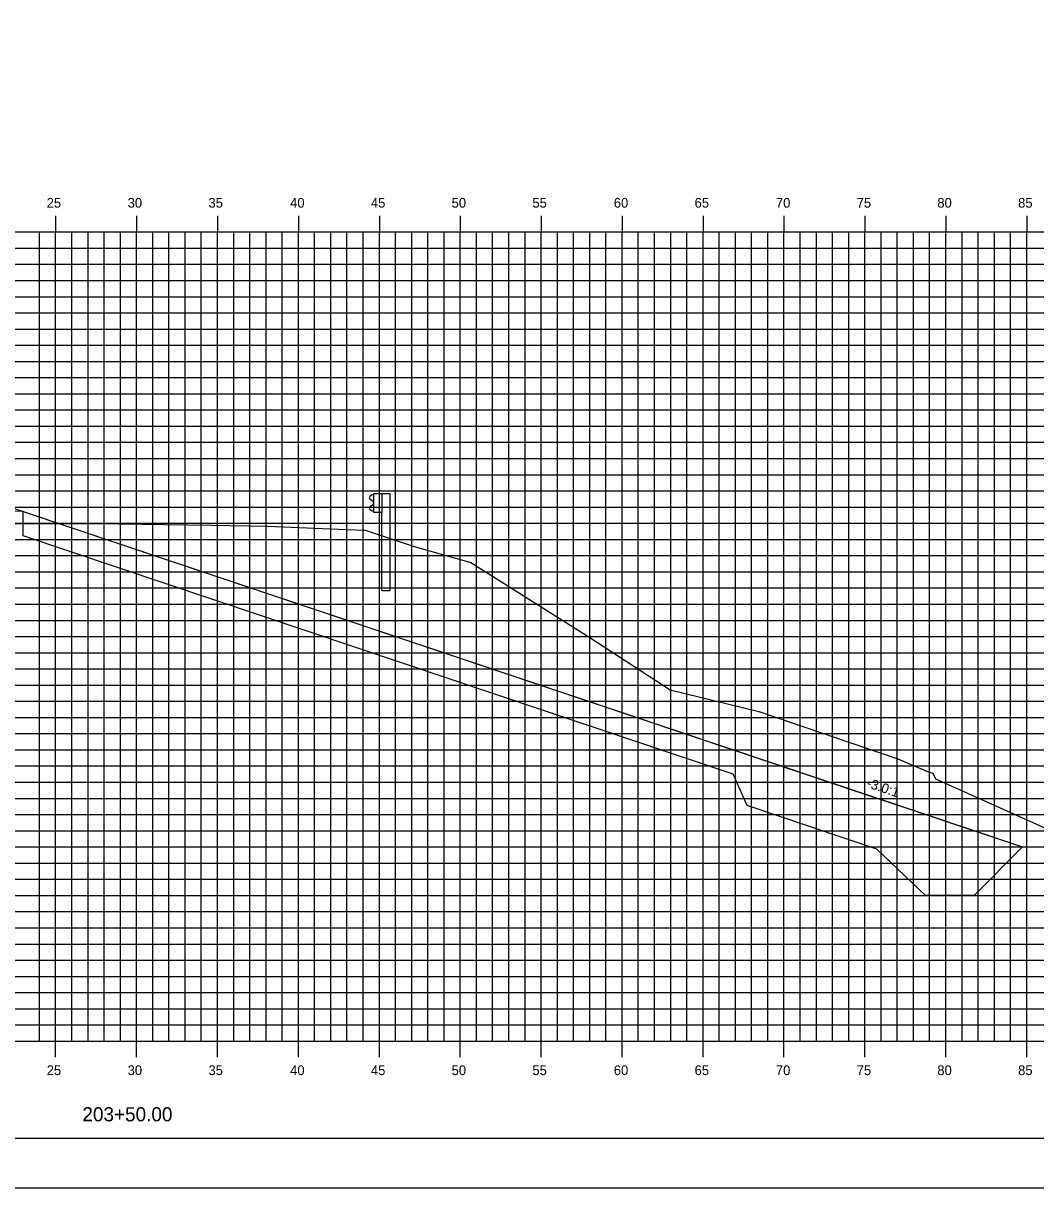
# Model space of a CAD drawing. Extents: x 850598 to 870284, y 366541 to 366651.
# Drawn here: x 866862.1 to 866924.7, y 366541.2 to 366613.1 of the extents above; entities that cross this region are included whole.
import ezdxf

# ---------------------------------------------------------------- set-up
doc = ezdxf.new("R2010")
doc.units = 0
for name, color, linetype in [('ANNOTATION', 7, 'Continuous'), ('BORDER', 7, 'Continuous'), ('D_Drainage_RipRap', 7, 'Continuous'), ('D_Roadway_Centerline', 7, 'Continuous'), ('D_Roadway_SlopeLines', 7, 'Continuous'), ('D_Roadway_SubGrade', 7, 'Continuous'), ('H_V ANNOTATION', 7, 'Continuous'), ('MAJOR', 7, 'Continuous'), ('MINOR', 7, 'Continuous'), ('PLOT BOUNDARY', 7, 'Continuous'), ('S_Guardrail_Beam', 7, 'Continuous'), ('S_Roadway_Centerline', 7, 'Continuous')]:
    doc.layers.add(name, color=color, linetype=linetype)

msp = doc.modelspace()

# ---------------------------------------------------------------- linework, layer by layer
at = {"layer": 'BORDER'}
msp.add_line((866794.125, 366544.225), (866954.125, 366544.225), dxfattribs=at)
at = {"layer": 'D_Drainage_RipRap'}
msp.add_lwpolyline([(866905.99, 366568.225), (866914.007, 366565.535), (866923.869, 366562.225), (866920.869, 366559.225), (866917.869, 366559.225), (866914.869, 366562.085), (866906.852, 366564.775), (866905.99, 366566.725), (866862.125, 366581.446), (866862.125, 366582.946)], close=True, dxfattribs=at)
at = {"layer": 'D_Roadway_Centerline'}
msp.add_lwpolyline([(866803.201, 366593.194), (866818.079, 366585.754), (866821.125, 366583.096), (866821.579, 366585.544), (866821.67, 366585.546), (866821.748, 366585.5), (866822.118, 366585.113), (866822.125, 366584.946), (866828.125, 366585.306), (866839.125, 366585.306), (866850.125, 366585.306), (866854.125, 366585.066), (866856.125, 366584.946), (866862.125, 366582.946), (866905.99, 366568.225), (866914.007, 366565.535), (866923.869, 366562.225), (866927.869, 366562.225)], dxfattribs=at)
at = {"layer": 'D_Roadway_SlopeLines'}
msp.add_lwpolyline([(866862.125, 366582.946), (866923.869, 366562.225), (866923.869, 366562.225)], dxfattribs=at)
at = {"layer": 'D_Roadway_SubGrade'}
msp.add_lwpolyline([(866850.125, 366584.806), (866851.125, 366584.746), (866851.125, 366584.996), (866856.125, 366584.696), (866856.125, 366584.946), (866862.125, 366582.946), (866850.125, 366583.306)], close=True, dxfattribs=at)
at = {"layer": 'MAJOR'}
for p, q in [((866864.125, 366601.227), (866864.125, 366600.225)), ((866864.125, 366601.227), (866864.125, 366600.225)), ((866869.125, 366601.227), (866869.125, 366600.225)), ((866869.125, 366601.227), (866869.125, 366600.225)), ((866874.125, 366601.227), (866874.125, 366600.225)), ((866874.125, 366601.227), (866874.125, 366600.225)), ((866879.125, 366601.227), (866879.125, 366600.225)), ((866879.125, 366601.227), (866879.125, 366600.225)), ((866884.125, 366601.227), (866884.125, 366600.225)), ((866884.125, 366601.227), (866884.125, 366600.225)), ((866889.125, 366601.227), (866889.125, 366600.225)), ((866889.125, 366601.227), (866889.125, 366600.225)), ((866894.125, 366601.227), (866894.125, 366600.225)), ((866894.125, 366601.227), (866894.125, 366600.225)), ((866899.125, 366601.227), (866899.125, 366600.225)), ((866899.125, 366601.227), (866899.125, 366600.225)), ((866904.125, 366601.227), (866904.125, 366600.225)), ((866904.125, 366601.227), (866904.125, 366600.225)), ((866909.125, 366601.227), (866909.125, 366600.225)), ((866909.125, 366601.227), (866909.125, 366600.225)), ((866914.125, 366601.227), (866914.125, 366600.225)), ((866914.125, 366601.227), (866914.125, 366600.225)), ((866919.125, 366601.227), (866919.125, 366600.225)), ((866919.125, 366601.227), (866919.125, 366600.225)), ((866924.125, 366601.227), (866924.125, 366600.225)), ((866924.125, 366601.227), (866924.125, 366600.225)), ((866799.125, 366600.225), (866939.125, 366600.225)), ((866799.125, 366600.225), (866939.125, 366600.225)), ((866799.125, 366600.225), (866939.125, 366600.225)), ((866799.125, 366600.225), (866939.125, 366600.225)), ((866864.125, 366550.225), (866864.125, 366600.225)), ((866864.125, 366550.225), (866864.125, 366600.225)), ((866869.125, 366550.225), (866869.125, 366600.225)), ((866869.125, 366550.225), (866869.125, 366600.225)), ((866874.125, 366550.225), (866874.125, 366600.225)), ((866874.125, 366550.225), (866874.125, 366600.225)), ((866879.125, 366550.225), (866879.125, 366600.225)), ((866879.125, 366550.225), (866879.125, 366600.225)), ((866884.125, 366550.225), (866884.125, 366600.225)), ((866884.125, 366550.225), (866884.125, 366600.225)), ((866889.125, 366550.225), (866889.125, 366600.225)), ((866889.125, 366550.225), (866889.125, 366600.225)), ((866894.125, 366550.225), (866894.125, 366600.225)), ((866894.125, 366550.225), (866894.125, 366600.225)), ((866899.125, 366550.225), (866899.125, 366600.225)), ((866899.125, 366550.225), (866899.125, 366600.225)), ((866904.125, 366550.225), (866904.125, 366600.225)), ((866904.125, 366550.225), (866904.125, 366600.225)), ((866909.125, 366550.225), (866909.125, 366600.225)), ((866909.125, 366550.225), (866909.125, 366600.225)), ((866914.125, 366550.225), (866914.125, 366600.225)), ((866914.125, 366550.225), (866914.125, 366600.225)), ((866919.125, 366550.225), (866919.125, 366600.225)), ((866919.125, 366550.225), (866919.125, 366600.225)), ((866924.125, 366550.225), (866924.125, 366600.225)), ((866924.125, 366550.225), (866924.125, 366600.225)), ((866799.125, 366595.225), (866939.125, 366595.225)), ((866799.125, 366595.225), (866939.125, 366595.225)), ((866799.125, 366590.225), (866939.125, 366590.225)), ((866799.125, 366590.225), (866939.125, 366590.225)), ((866799.125, 366585.225), (866939.125, 366585.225)), ((866799.125, 366585.225), (866939.125, 366585.225)), ((866799.125, 366580.225), (866939.125, 366580.225)), ((866799.125, 366580.225), (866939.125, 366580.225)), ((866799.125, 366575.225), (866939.125, 366575.225)), ((866799.125, 366575.225), (866939.125, 366575.225)), ((866799.125, 366570.225), (866939.125, 366570.225)), ((866799.125, 366570.225), (866939.125, 366570.225)), ((866799.125, 366565.225), (866939.125, 366565.225)), ((866799.125, 366565.225), (866939.125, 366565.225)), ((866799.125, 366560.225), (866939.125, 366560.225)), ((866799.125, 366560.225), (866939.125, 366560.225)), ((866799.125, 366555.225), (866939.125, 366555.225)), ((866799.125, 366555.225), (866939.125, 366555.225)), ((866799.125, 366550.225), (866939.125, 366550.225)), ((866799.125, 366550.225), (866939.125, 366550.225)), ((866799.125, 366550.225), (866939.125, 366550.225)), ((866799.125, 366550.225), (866939.125, 366550.225)), ((866864.125, 366549.223), (866864.125, 366550.225)), ((866864.125, 366549.223), (866864.125, 366550.225)), ((866869.125, 366549.223), (866869.125, 366550.225)), ((866869.125, 366549.223), (866869.125, 366550.225)), ((866874.125, 366549.223), (866874.125, 366550.225)), ((866874.125, 366549.223), (866874.125, 366550.225)), ((866879.125, 366549.223), (866879.125, 366550.225)), ((866879.125, 366549.223), (866879.125, 366550.225)), ((866884.125, 366549.223), (866884.125, 366550.225)), ((866884.125, 366549.223), (866884.125, 366550.225)), ((866889.125, 366549.223), (866889.125, 366550.225)), ((866889.125, 366549.223), (866889.125, 366550.225)), ((866894.125, 366549.223), (866894.125, 366550.225)), ((866894.125, 366549.223), (866894.125, 366550.225)), ((866899.125, 366549.223), (866899.125, 366550.225)), ((866899.125, 366549.223), (866899.125, 366550.225)), ((866904.125, 366549.223), (866904.125, 366550.225)), ((866904.125, 366549.223), (866904.125, 366550.225)), ((866909.125, 366549.223), (866909.125, 366550.225)), ((866909.125, 366549.223), (866909.125, 366550.225)), ((866914.125, 366549.223), (866914.125, 366550.225)), ((866914.125, 366549.223), (866914.125, 366550.225)), ((866919.125, 366549.223), (866919.125, 366550.225)), ((866919.125, 366549.223), (866919.125, 366550.225)), ((866924.125, 366549.223), (866924.125, 366550.225)), ((866924.125, 366549.223), (866924.125, 366550.225))]:
    msp.add_line(p, q, dxfattribs=at)
at = {"layer": 'MINOR'}
for p, q in [((866863.125, 366550.225), (866863.125, 366600.225)), ((866863.125, 366550.225), (866863.125, 366600.225)), ((866865.125, 366550.225), (866865.125, 366600.225)), ((866865.125, 366550.225), (866865.125, 366600.225)), ((866866.125, 366550.225), (866866.125, 366600.225)), ((866866.125, 366550.225), (866866.125, 366600.225)), ((866867.125, 366550.225), (866867.125, 366600.225)), ((866867.125, 366550.225), (866867.125, 366600.225)), ((866868.125, 366550.225), (866868.125, 366600.225)), ((866868.125, 366550.225), (866868.125, 366600.225)), ((866870.125, 366550.225), (866870.125, 366600.225)), ((866870.125, 366550.225), (866870.125, 366600.225)), ((866871.125, 366550.225), (866871.125, 366600.225)), ((866871.125, 366550.225), (866871.125, 366600.225)), ((866872.125, 366550.225), (866872.125, 366600.225)), ((866872.125, 366550.225), (866872.125, 366600.225)), ((866873.125, 366550.225), (866873.125, 366600.225)), ((866873.125, 366550.225), (866873.125, 366600.225)), ((866875.125, 366550.225), (866875.125, 366600.225)), ((866875.125, 366550.225), (866875.125, 366600.225)), ((866876.125, 366550.225), (866876.125, 366600.225)), ((866876.125, 366550.225), (866876.125, 366600.225)), ((866877.125, 366550.225), (866877.125, 366600.225)), ((866877.125, 366550.225), (866877.125, 366600.225)), ((866878.125, 366550.225), (866878.125, 366600.225)), ((866878.125, 366550.225), (866878.125, 366600.225)), ((866880.125, 366550.225), (866880.125, 366600.225)), ((866880.125, 366550.225), (866880.125, 366600.225)), ((866881.125, 366550.225), (866881.125, 366600.225)), ((866881.125, 366550.225), (866881.125, 366600.225)), ((866882.125, 366550.225), (866882.125, 366600.225)), ((866882.125, 366550.225), (866882.125, 366600.225)), ((866883.125, 366550.225), (866883.125, 366600.225)), ((866883.125, 366550.225), (866883.125, 366600.225)), ((866885.125, 366550.225), (866885.125, 366600.225)), ((866885.125, 366550.225), (866885.125, 366600.225)), ((866886.125, 366550.225), (866886.125, 366600.225)), ((866886.125, 366550.225), (866886.125, 366600.225)), ((866887.125, 366550.225), (866887.125, 366600.225)), ((866887.125, 366550.225), (866887.125, 366600.225)), ((866888.125, 366550.225), (866888.125, 366600.225)), ((866888.125, 366550.225), (866888.125, 366600.225)), ((866890.125, 366550.225), (866890.125, 366600.225)), ((866890.125, 366550.225), (866890.125, 366600.225)), ((866891.125, 366550.225), (866891.125, 366600.225)), ((866891.125, 366550.225), (866891.125, 366600.225)), ((866892.125, 366550.225), (866892.125, 366600.225)), ((866892.125, 366550.225), (866892.125, 366600.225)), ((866893.125, 366550.225), (866893.125, 366600.225)), ((866893.125, 366550.225), (866893.125, 366600.225)), ((866895.125, 366550.225), (866895.125, 366600.225)), ((866895.125, 366550.225), (866895.125, 366600.225)), ((866896.125, 366550.225), (866896.125, 366600.225)), ((866896.125, 366550.225), (866896.125, 366600.225)), ((866897.125, 366550.225), (866897.125, 366600.225)), ((866897.125, 366550.225), (866897.125, 366600.225)), ((866898.125, 366550.225), (866898.125, 366600.225)), ((866898.125, 366550.225), (866898.125, 366600.225)), ((866900.125, 366550.225), (866900.125, 366600.225)), ((866900.125, 366550.225), (866900.125, 366600.225)), ((866901.125, 366550.225), (866901.125, 366600.225)), ((866901.125, 366550.225), (866901.125, 366600.225)), ((866902.125, 366550.225), (866902.125, 366600.225)), ((866902.125, 366550.225), (866902.125, 366600.225)), ((866903.125, 366550.225), (866903.125, 366600.225)), ((866903.125, 366550.225), (866903.125, 366600.225)), ((866905.125, 366550.225), (866905.125, 366600.225)), ((866905.125, 366550.225), (866905.125, 366600.225)), ((866906.125, 366550.225), (866906.125, 366600.225)), ((866906.125, 366550.225), (866906.125, 366600.225)), ((866907.125, 366550.225), (866907.125, 366600.225)), ((866907.125, 366550.225), (866907.125, 366600.225)), ((866908.125, 366550.225), (866908.125, 366600.225)), ((866908.125, 366550.225), (866908.125, 366600.225)), ((866910.125, 366550.225), (866910.125, 366600.225)), ((866910.125, 366550.225), (866910.125, 366600.225)), ((866911.125, 366550.225), (866911.125, 366600.225)), ((866911.125, 366550.225), (866911.125, 366600.225)), ((866912.125, 366550.225), (866912.125, 366600.225)), ((866912.125, 366550.225), (866912.125, 366600.225)), ((866913.125, 366550.225), (866913.125, 366600.225)), ((866913.125, 366550.225), (866913.125, 366600.225)), ((866915.125, 366550.225), (866915.125, 366600.225)), ((866915.125, 366550.225), (866915.125, 366600.225)), ((866916.125, 366550.225), (866916.125, 366600.225)), ((866916.125, 366550.225), (866916.125, 366600.225)), ((866917.125, 366550.225), (866917.125, 366600.225)), ((866917.125, 366550.225), (866917.125, 366600.225)), ((866918.125, 366550.225), (866918.125, 366600.225)), ((866918.125, 366550.225), (866918.125, 366600.225)), ((866920.125, 366550.225), (866920.125, 366600.225)), ((866920.125, 366550.225), (866920.125, 366600.225)), ((866921.125, 366550.225), (866921.125, 366600.225)), ((866921.125, 366550.225), (866921.125, 366600.225)), ((866922.125, 366550.225), (866922.125, 366600.225)), ((866922.125, 366550.225), (866922.125, 366600.225)), ((866923.125, 366550.225), (866923.125, 366600.225)), ((866923.125, 366550.225), (866923.125, 366600.225)), ((866799.125, 366599.225), (866939.125, 366599.225)), ((866799.125, 366599.225), (866939.125, 366599.225)), ((866799.125, 366598.225), (866939.125, 366598.225)), ((866799.125, 366598.225), (866939.125, 366598.225)), ((866799.125, 366597.225), (866939.125, 366597.225)), ((866799.125, 366597.225), (866939.125, 366597.225)), ((866799.125, 366596.225), (866939.125, 366596.225)), ((866799.125, 366596.225), (866939.125, 366596.225)), ((866799.125, 366594.225), (866939.125, 366594.225)), ((866799.125, 366594.225), (866939.125, 366594.225)), ((866799.125, 366593.225), (866939.125, 366593.225)), ((866799.125, 366593.225), (866939.125, 366593.225)), ((866799.125, 366592.225), (866939.125, 366592.225)), ((866799.125, 366592.225), (866939.125, 366592.225)), ((866799.125, 366591.225), (866939.125, 366591.225)), ((866799.125, 366591.225), (866939.125, 366591.225)), ((866799.125, 366589.225), (866939.125, 366589.225)), ((866799.125, 366589.225), (866939.125, 366589.225)), ((866799.125, 366588.225), (866939.125, 366588.225)), ((866799.125, 366588.225), (866939.125, 366588.225)), ((866799.125, 366587.225), (866939.125, 366587.225)), ((866799.125, 366587.225), (866939.125, 366587.225)), ((866799.125, 366586.225), (866939.125, 366586.225)), ((866799.125, 366586.225), (866939.125, 366586.225)), ((866799.125, 366584.225), (866939.125, 366584.225)), ((866799.125, 366584.225), (866939.125, 366584.225)), ((866799.125, 366583.225), (866939.125, 366583.225)), ((866799.125, 366583.225), (866939.125, 366583.225)), ((866799.125, 366582.225), (866939.125, 366582.225)), ((866799.125, 366582.225), (866939.125, 366582.225)), ((866799.125, 366581.225), (866939.125, 366581.225)), ((866799.125, 366581.225), (866939.125, 366581.225)), ((866799.125, 366579.225), (866939.125, 366579.225)), ((866799.125, 366579.225), (866939.125, 366579.225)), ((866799.125, 366578.225), (866939.125, 366578.225)), ((866799.125, 366578.225), (866939.125, 366578.225)), ((866799.125, 366577.225), (866939.125, 366577.225)), ((866799.125, 366577.225), (866939.125, 366577.225)), ((866799.125, 366576.225), (866939.125, 366576.225)), ((866799.125, 366576.225), (866939.125, 366576.225)), ((866799.125, 366574.225), (866939.125, 366574.225)), ((866799.125, 366574.225), (866939.125, 366574.225)), ((866799.125, 366573.225), (866939.125, 366573.225)), ((866799.125, 366573.225), (866939.125, 366573.225)), ((866799.125, 366572.225), (866939.125, 366572.225)), ((866799.125, 366572.225), (866939.125, 366572.225)), ((866799.125, 366571.225), (866939.125, 366571.225)), ((866799.125, 366571.225), (866939.125, 366571.225)), ((866799.125, 366569.225), (866939.125, 366569.225)), ((866799.125, 366569.225), (866939.125, 366569.225)), ((866799.125, 366568.225), (866939.125, 366568.225)), ((866799.125, 366568.225), (866939.125, 366568.225)), ((866799.125, 366567.225), (866939.125, 366567.225)), ((866799.125, 366567.225), (866939.125, 366567.225)), ((866799.125, 366566.225), (866939.125, 366566.225)), ((866799.125, 366566.225), (866939.125, 366566.225)), ((866799.125, 366564.225), (866939.125, 366564.225)), ((866799.125, 366564.225), (866939.125, 366564.225)), ((866799.125, 366563.225), (866939.125, 366563.225)), ((866799.125, 366563.225), (866939.125, 366563.225)), ((866799.125, 366562.225), (866939.125, 366562.225)), ((866799.125, 366562.225), (866939.125, 366562.225)), ((866799.125, 366561.225), (866939.125, 366561.225)), ((866799.125, 366561.225), (866939.125, 366561.225)), ((866799.125, 366559.225), (866939.125, 366559.225)), ((866799.125, 366559.225), (866939.125, 366559.225)), ((866799.125, 366558.225), (866939.125, 366558.225)), ((866799.125, 366558.225), (866939.125, 366558.225)), ((866799.125, 366557.225), (866939.125, 366557.225)), ((866799.125, 366557.225), (866939.125, 366557.225)), ((866799.125, 366556.225), (866939.125, 366556.225)), ((866799.125, 366556.225), (866939.125, 366556.225)), ((866799.125, 366554.225), (866939.125, 366554.225)), ((866799.125, 366554.225), (866939.125, 366554.225)), ((866799.125, 366553.225), (866939.125, 366553.225)), ((866799.125, 366553.225), (866939.125, 366553.225)), ((866799.125, 366552.225), (866939.125, 366552.225)), ((866799.125, 366552.225), (866939.125, 366552.225)), ((866799.125, 366551.225), (866939.125, 366551.225)), ((866799.125, 366551.225), (866939.125, 366551.225))]:
    msp.add_line(p, q, dxfattribs=at)
at = {"layer": 'PLOT BOUNDARY'}
msp.add_lwpolyline([(866786.032, 366541.166), (866956.032, 366541.166), (866956.032, 366651.166), (866786.032, 366651.166)], close=True, dxfattribs=at)
at = {"layer": 'S_Guardrail_Beam'}
for p, q in [((866883.781, 366584.064), (866884.27, 366584.064)), ((866883.781, 366582.898), (866883.781, 366584.064)), ((866884.27, 366584.064), (866884.762, 366584.064)), ((866884.27, 366584.064), (866884.27, 366582.898)), ((866884.762, 366584.064), (866884.762, 366578.064)), ((866883.682, 366583.97), (866883.539, 366583.87)), ((866883.539, 366583.727), (866883.734, 366583.591)), ((866883.734, 366583.371), (866883.539, 366583.235)), ((866883.781, 366583.991), (866883.699, 366583.977)), ((866883.768, 366583.526), (866883.768, 366583.435)), ((866883.539, 366583.092), (866883.682, 366582.992)), ((866883.699, 366582.985), (866883.781, 366582.971)), ((866884.27, 366582.898), (866883.781, 366582.898)), ((866884.27, 366578.064), (866884.27, 366582.898)), ((866884.27, 366578.064), (866884.762, 366578.064))]:
    msp.add_line(p, q, dxfattribs=at)
for centre, major_axis, start_param, end_param in [((866883.589, 366583.799), (-0.0877, 0), 5.323254, 7.243116), ((866883.706, 366583.936), (-0.0417, 0), 4.886922, 5.323254), ((866883.689, 366583.526), (0.0789, 0), 0, 0.959931), ((866883.689, 366583.435), (0.0789, 0), 5.323254, 6.283185), ((866883.589, 366583.163), (-0.0877, 0), 5.323254, 7.243116), ((866883.706, 366583.026), (-0.0417, 0), 0.959931, 1.396263)]:
    msp.add_ellipse(centre, major_axis=major_axis, ratio=0.995501, start_param=start_param, end_param=end_param, dxfattribs=at)
at = {"layer": 'S_Roadway_Centerline'}
msp.add_lwpolyline([(866859.596, 366582.194), (866866.589, 366582.201), (866873.713, 366582.099), (866877.217, 366582.035), (866881.575, 366581.849), (866883.258, 366581.792), (866886.271, 366580.795), (866889.784, 366579.792), (866897.133, 366575.168), (866902.094, 366571.937), (866907.567, 366570.583), (866916.165, 366567.67), (866917.984, 366566.892), (866918.314, 366566.788), (866918.486, 366566.44), (866932.719, 366560.047), (866936.328, 366558.381), (866939.125, 366558.141)], dxfattribs=at)

# ---------------------------------------------------------------- texts
at = {"layer": 'ANNOTATION'}
msp.add_text('-3.0:1', height=0.6, rotation=341.44895, dxfattribs=at).set_placement((866914.186, 366565.93))
at = {"layer": 'H_V ANNOTATION'}
for s, height, p in [('25', 0.6, (866863.571, 366601.725)), ('30', 0.6, (866868.573, 366601.725)), ('35', 0.6, (866873.565, 366601.725)), ('40', 0.6, (866878.611, 366601.725)), ('45', 0.6, (866883.603, 366601.725)), ('50', 0.6, (866888.589, 366601.725)), ('55', 0.6, (866893.581, 366601.725)), ('60', 0.6, (866898.611, 366601.725)), ('65', 0.6, (866903.603, 366601.725)), ('70', 0.6, (866908.627, 366601.725)), ('75', 0.6, (866913.619, 366601.725)), ('80', 0.6, (866918.6, 366601.725)), ('85', 0.6, (866923.592, 366601.725)), ('25', 0.6, (866863.571, 366548.125)), ('30', 0.6, (866868.573, 366548.125)), ('35', 0.6, (866873.565, 366548.125)), ('40', 0.6, (866878.611, 366548.125)), ('45', 0.6, (866883.603, 366548.125)), ('50', 0.6, (866888.589, 366548.125)), ('55', 0.6, (866893.581, 366548.125)), ('60', 0.6, (866898.611, 366548.125)), ('65', 0.6, (866903.603, 366548.125)), ('70', 0.6, (866908.627, 366548.125)), ('75', 0.6, (866913.619, 366548.125)), ('80', 0.6, (866918.6, 366548.125)), ('85', 0.6, (866923.592, 366548.125)), ('203+50.00', 0.875, (866865.777, 366545.268))]:
    msp.add_text(s, height=height, dxfattribs=at).set_placement(p)
at = {"layer": 'S_Roadway_Centerline'}
for s, p in [('C', (866866.583, 366582.201)), ('L', (866866.589, 366582.193))]:
    msp.add_text(s, height=0.0146, dxfattribs=at).set_placement(p)

doc.saveas('drawing.dxf')
